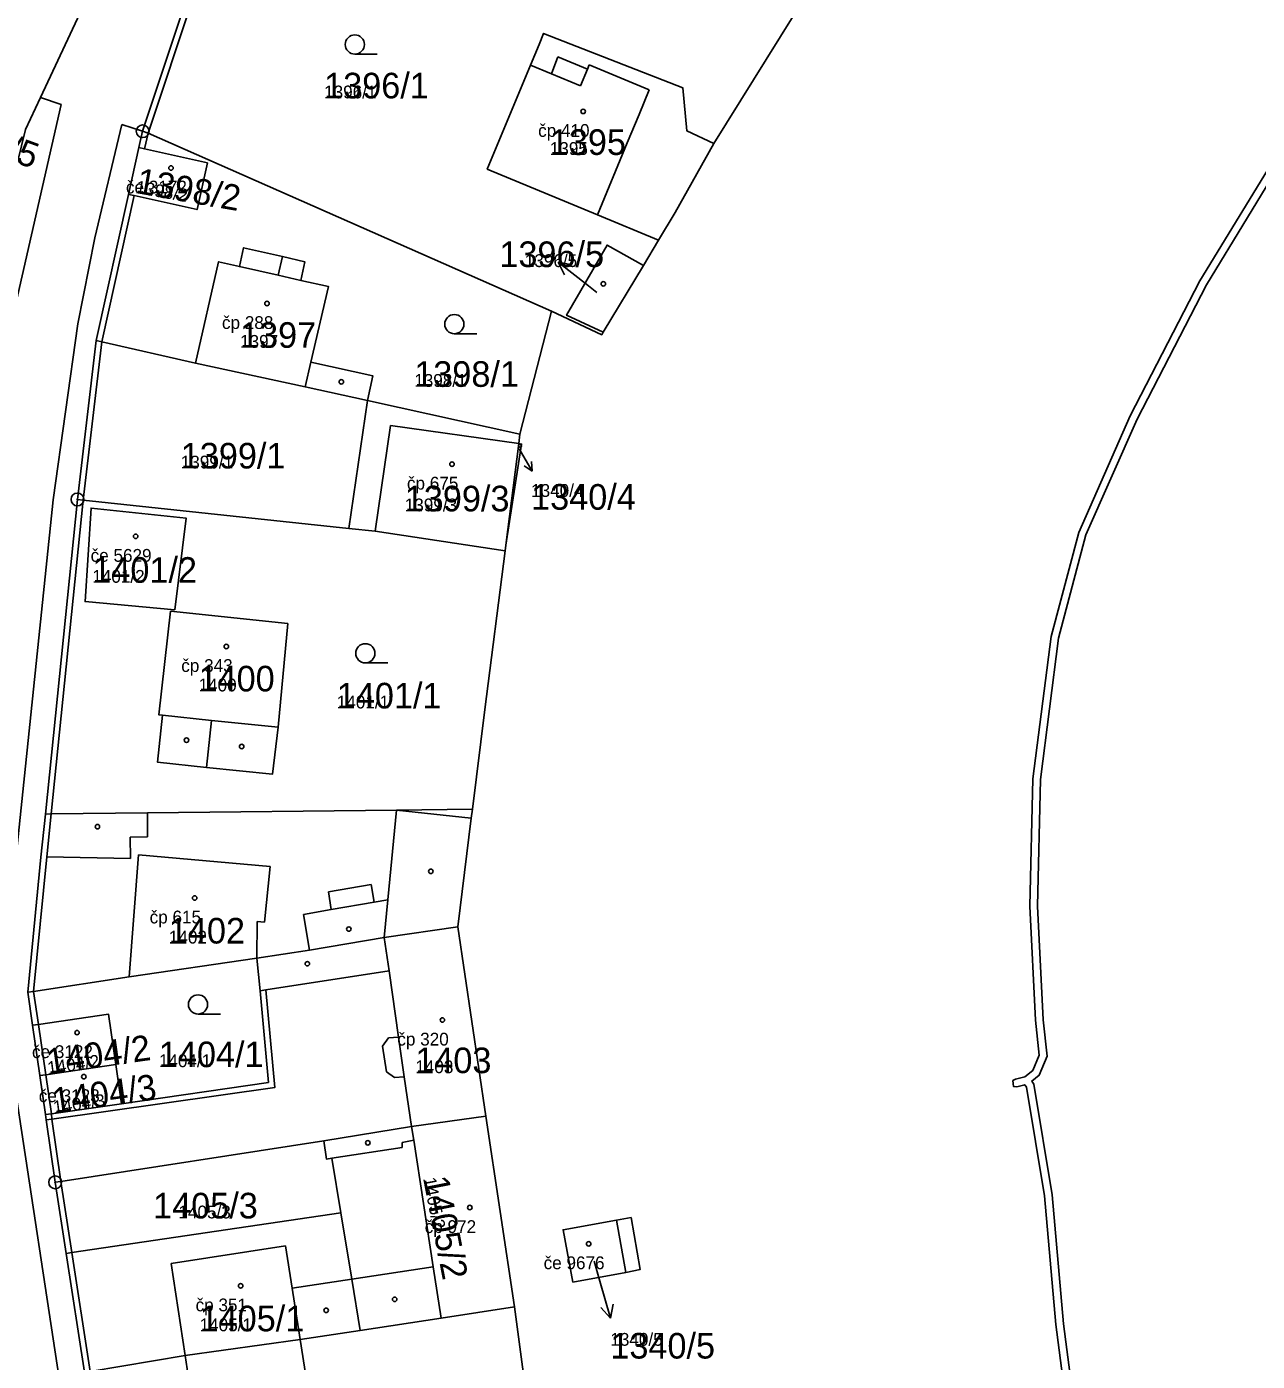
# Model space of a CAD drawing. Extents: x -763628 to -761565, y -976033 to -973833.
# Drawn here: x -762729.4 to -762633.3, y -975688.4 to -975584.1 of the extents above; entities that cross this region are included whole.
import ezdxf

# ---------------------------------------------------------------- set-up
doc = ezdxf.new("R2010")
doc.units = 0
for name, color, linetype in [('KN_cisla parcel 1000', 7, 'Continuous'), ('KN_cisla parcel 500', 7, 'Continuous'), ('KN_cisla parcel znacky', 7, 'Continuous'), ('KN_cisla popisna 500', 7, 'Continuous'), ('KN_hranice parcel', 7, 'Continuous'), ('KN_vecna bremena', 7, 'Continuous'), ('KN_vnitrni kresba parcel', 7, 'Continuous'), ('KN_znacky bodu BP', 7, 'Continuous'), ('KN_znacky budov', 7, 'Continuous'), ('KN_znacky kultur', 7, 'Continuous')]:
    doc.layers.add(name, color=color, linetype=linetype)

msp = doc.modelspace()

# ---------------------------------------------------------------- linework, layer by layer
at = {"layer": 'KN_cisla parcel znacky'}
for p, q in [((-762685.53, -975604.32), (-762687.9, -975602.47)), ((-762687.9, -975602.47), (-762686.8, -975602.69)), ((-762687.9, -975602.47), (-762687.41, -975603.48)), ((-762684.87, -975604.84), (-762685.53, -975604.32)), ((-762690.94, -975617.07), (-762689.94, -975618.81)), ((-762689.94, -975618.81), (-762689.98, -975618.06)), ((-762689.94, -975618.81), (-762690.56, -975618.4)), ((-762685.09, -975680.53), (-762684.64, -975682.11)), ((-762684.64, -975682.11), (-762683.81, -975684.99)), ((-762683.81, -975684.99), (-762683.61, -975683.89)), ((-762683.81, -975684.99), (-762684.57, -975684.17))]:
    msp.add_line(p, q, dxfattribs=at)
at = {"layer": 'KN_hranice parcel'}
for p, q in [((-762669.55, -975583.25), (-762675.73, -975593.21)), ((-762720.36, -975592.25), (-762720.65, -975593.53)), ((-762720.65, -975593.53), (-762721.46, -975597.18)), ((-762721.46, -975597.18), (-762723.99, -975608.61)), ((-762680.05, -975600.75), (-762681.24, -975602.73)), ((-762681.24, -975602.73), (-762684.37, -975607.95)), ((-762690.88, -975615.91), (-762688.42, -975606.31)), ((-762723.99, -975608.61), (-762725.45, -975621.02)), ((-762704.24, -975623.28), (-762702.79, -975613.28)), ((-762702.79, -975613.28), (-762690.88, -975615.91)), ((-762690.88, -975615.91), (-762690.98, -975616.66)), ((-762690.98, -975616.66), (-762691.98, -975624.59)), ((-762725.45, -975621.02), (-762727.95, -975645.6)), ((-762691.98, -975624.59), (-762692.03, -975625.04)), ((-762693.55, -975669.22), (-762695.74, -975654.41)), ((-762729.33, -975659.53), (-762728.95, -975662.1)), ((-762728.95, -975662.1), (-762728.38, -975666.03)), ((-762728.38, -975666.03), (-762727.94, -975669.09)), ((-762727.94, -975669.09), (-762727.89, -975669.5)), ((-762691.31, -975684.12), (-762693.55, -975669.22)), ((-762727.89, -975669.5), (-762727.19, -975674.38)), ((-762726.33, -975679.93), (-762727.19, -975674.38)), ((-762726.33, -975679.93), (-762724.91, -975689.22)), ((-762708.06, -975686.66), (-762703.36, -975685.95)), ((-762717.04, -975687.91), (-762708.06, -975686.66))]:
    msp.add_line(p, q, dxfattribs=at)
for points in [[(-762732.6, -975605.9), (-762731.03, -975598.28), (-762729.5, -975592.1), (-762728.34, -975589.62), (-762719.64, -975571.02), (-762714.08, -975552.67), (-762709.55, -975545.05), (-762703.62, -975531.5)], [(-762712.75, -975571.37), (-762715.61, -975577.93), (-762720.36, -975592.25)], [(-762675.73, -975593.21), (-762677.84, -975592.22), (-762678.15, -975588.86), (-762689.04, -975584.61), (-762689.37, -975585.46), (-762690.05, -975587.08), (-762693.43, -975595.21), (-762684.83, -975598.79), (-762680.05, -975600.75)], [(-762720.36, -975592.25), (-762719.93, -975592.39), (-762688.42, -975606.31)], [(-762720.65, -975593.53), (-762720.21, -975593.63), (-762715.3, -975594.72), (-762716.11, -975598.37), (-762721.02, -975597.28), (-762721.46, -975597.18)], [(-762680.05, -975600.75), (-762678.75, -975598.59), (-762675.73, -975593.21)], [(-762702.79, -975613.28), (-762702.37, -975611.37), (-762707.23, -975610.28), (-762705.83, -975604.39), (-762708, -975603.9), (-762707.68, -975602.46), (-762709.43, -975602.04), (-762712.47, -975601.35), (-762712.8, -975602.82), (-762714.43, -975602.45), (-762716.24, -975610.37)], [(-762684.37, -975607.95), (-762687.24, -975606.63), (-762684.08, -975601.15), (-762681.24, -975602.73)], [(-762684.37, -975607.95), (-762684.49, -975608.15), (-762688.42, -975606.31)], [(-762723.99, -975608.61), (-762723.55, -975608.71), (-762716.24, -975610.37)], [(-762716.24, -975610.37), (-762707.65, -975612.21), (-762702.79, -975613.28)], [(-762691.98, -975624.59), (-762690.75, -975616.69), (-762690.98, -975616.66)], [(-762725.45, -975621.02), (-762725, -975621.07), (-762704.24, -975623.28)], [(-762717.85, -975629.64), (-762724.85, -975629), (-762724.38, -975621.7), (-762716.96, -975622.47), (-762717.85, -975629.64)], [(-762704.24, -975623.28), (-762702.19, -975623.5), (-762692.03, -975625.04)], [(-762692.03, -975625.04), (-762693.63, -975637.44), (-762694.6, -975645.23)], [(-762709.01, -975630.71), (-762718.18, -975629.76), (-762719.08, -975637.85), (-762718.8, -975637.88), (-762719.19, -975641.55), (-762715.37, -975641.96), (-762710.2, -975642.48), (-762709.78, -975638.82), (-762709.01, -975630.71)], [(-762727.95, -975645.6), (-762727.5, -975645.59), (-762719.99, -975645.51), (-762700.53, -975645.31), (-762694.6, -975645.23)], [(-762695.74, -975654.41), (-762694.69, -975645.92), (-762694.6, -975645.23)], [(-762727.95, -975645.6), (-762728.3, -975648.96), (-762729.33, -975659.53)], [(-762711.43, -975656.86), (-762707.31, -975656.23), (-762701.5, -975655.24), (-762695.74, -975654.41)], [(-762729.33, -975659.53), (-762728.88, -975659.46), (-762721.41, -975658.33), (-762711.43, -975656.86)], [(-762711.43, -975656.86), (-762711.18, -975659.41), (-762710.74, -975659.34), (-762710.02, -975666.96), (-762727.44, -975669.44), (-762727.89, -975669.5)], [(-762728.95, -975662.1), (-762728.5, -975662.04), (-762723.02, -975661.25), (-762722.45, -975665.17)], [(-762728.38, -975666.03), (-762727.93, -975665.97), (-762722.45, -975665.17)], [(-762722.45, -975665.17), (-762722.02, -975668.24), (-762727.49, -975669.03), (-762727.94, -975669.09)], [(-762706.2, -975671.14), (-762699.36, -975670.03), (-762693.55, -975669.22)], [(-762727.19, -975674.38), (-762726.75, -975674.31), (-762706.2, -975671.14)], [(-762706.2, -975671.14), (-762706, -975672.56), (-762705.58, -975672.5), (-762704.87, -975676.77)], [(-762704.87, -975676.77), (-762725.89, -975679.87), (-762726.33, -975679.93)], [(-762703.36, -975685.95), (-762704.02, -975681.94), (-762704.87, -975676.77)], [(-762682.6, -975681.43), (-762681.48, -975681.19), (-762682.2, -975677.14), (-762683.34, -975677.34), (-762687.51, -975678.08), (-762686.74, -975682.18), (-762682.6, -975681.43)], [(-762722.86, -975704.01), (-762722.42, -975703.94), (-762689.34, -975698.96), (-762691.31, -975684.12)], [(-762703.36, -975685.95), (-762697.03, -975684.99), (-762691.31, -975684.12)], [(-762717.04, -975687.91), (-762715.94, -975695.21), (-762712.01, -975694.61), (-762711.8, -975695.96), (-762709.59, -975695.62), (-762709.8, -975694.27), (-762706.93, -975693.83), (-762708.06, -975686.66)], [(-762724.91, -975689.22), (-762724.46, -975689.15), (-762717.04, -975687.91)]]:
    msp.add_lwpolyline(points, dxfattribs=at)
at = {"layer": 'KN_vecna bremena'}
for points in [[(-762631.34, -975593.42), (-762637.78, -975603.94), (-762643.2, -975614.49), (-762647.23, -975623.59), (-762649.39, -975631.74), (-762650.81, -975642.86), (-762651.05, -975652.8), (-762650.61, -975661.71), (-762650.31, -975664.44), (-762650.81, -975665.63), (-762651.45, -975666.14), (-762652.18, -975666.33), (-762652.37, -975666.43), (-762652.32, -975666.9), (-762652.07, -975666.93), (-762651.44, -975666.76), (-762651.31, -975666.95), (-762649.91, -975675.43), (-762649.01, -975685.5), (-762647.47, -975697.33)], [(-762646.87, -975697.25), (-762648.41, -975685.44), (-762649.31, -975675.35), (-762650.74, -975666.72), (-762650.9, -975666.47), (-762650.31, -975666.01), (-762649.69, -975664.52), (-762650.01, -975661.67), (-762650.45, -975652.8), (-762650.21, -975642.9), (-762648.8, -975631.86), (-762646.67, -975623.79), (-762642.66, -975614.75), (-762637.26, -975604.24), (-762630.84, -975593.74)]]:
    msp.add_lwpolyline(points, dxfattribs=at)
at = {"layer": 'KN_vnitrni kresba parcel'}
for p, q in [((-762719.93, -975592.39), (-762715.18, -975578.07)), ((-762687.91, -975586.43), (-762688.42, -975587.76)), ((-762685.61, -975587.39), (-762687.91, -975586.43)), ((-762690.05, -975587.08), (-762688.42, -975587.76)), ((-762688.42, -975587.76), (-762686.16, -975588.7)), ((-762686.16, -975588.7), (-762685.61, -975587.39)), ((-762685.48, -975587.07), (-762685.61, -975587.39)), ((-762680.79, -975589.01), (-762685.48, -975587.07)), ((-762726.73, -975590.15), (-762728.34, -975589.62)), ((-762681.58, -975590.94), (-762680.79, -975589.01)), ((-762726.73, -975590.15), (-762730.51, -975606.74)), ((-762682.5, -975593.15), (-762681.58, -975590.94)), ((-762721.98, -975591.72), (-762724.09, -975600.57)), ((-762720.36, -975592.25), (-762721.98, -975591.72)), ((-762720.21, -975593.63), (-762719.93, -975592.39)), ((-762684.83, -975598.79), (-762682.5, -975593.15)), ((-762723.55, -975608.71), (-762721.02, -975597.28)), ((-762724.09, -975600.57), (-762725.42, -975607.3)), ((-762709.76, -975603.5), (-762709.43, -975602.04)), ((-762712.8, -975602.82), (-762709.76, -975603.5)), ((-762709.76, -975603.5), (-762708, -975603.9)), ((-762725.42, -975607.3), (-762727.34, -975621.05)), ((-762723.55, -975608.71), (-762725, -975621.07)), ((-762707.65, -975612.21), (-762707.23, -975610.28)), ((-762702.19, -975623.5), (-762700.99, -975615.23)), ((-762700.99, -975615.23), (-762690.98, -975616.66)), ((-762727.34, -975621.05), (-762730.83, -975654.64)), ((-762727.5, -975645.59), (-762725, -975621.07)), ((-762718.8, -975637.88), (-762714.97, -975638.29)), ((-762714.97, -975638.29), (-762715.37, -975641.96)), ((-762714.97, -975638.29), (-762709.78, -975638.82)), ((-762700.53, -975645.31), (-762701.21, -975652.3)), ((-762700.53, -975645.31), (-762694.69, -975645.92)), ((-762727.5, -975645.59), (-762727.85, -975648.95)), ((-762719.99, -975645.51), (-762719.97, -975647.38)), ((-762719.97, -975647.38), (-762721.32, -975647.4)), ((-762721.32, -975647.4), (-762721.3, -975649.07)), ((-762727.85, -975648.95), (-762728.88, -975659.46)), ((-762721.3, -975649.07), (-762727.85, -975648.95)), ((-762720.69, -975648.8), (-762721.41, -975658.33)), ((-762710.39, -975649.69), (-762720.69, -975648.8)), ((-762710.39, -975649.69), (-762710.84, -975654.04)), ((-762702.51, -975651.11), (-762705.85, -975651.67)), ((-762702.26, -975652.49), (-762702.51, -975651.11)), ((-762705.85, -975651.67), (-762705.62, -975653.05)), ((-762702.26, -975652.49), (-762705.62, -975653.05)), ((-762701.21, -975652.3), (-762702.26, -975652.49)), ((-762701.21, -975652.3), (-762701.5, -975655.24)), ((-762705.62, -975653.05), (-762707.8, -975653.46)), ((-762707.8, -975653.46), (-762707.31, -975656.23)), ((-762711.42, -975653.99), (-762711.43, -975656.86)), ((-762710.84, -975654.04), (-762711.42, -975653.99)), ((-762701.5, -975655.24), (-762701.11, -975657.86)), ((-762701.11, -975657.86), (-762710.74, -975659.34)), ((-762701.11, -975657.86), (-762700.37, -975663.03)), ((-762728.88, -975659.46), (-762728.5, -975662.04)), ((-762710.53, -975666.58), (-762711.18, -975659.41)), ((-762728.5, -975662.04), (-762727.93, -975665.97)), ((-762700.37, -975663.03), (-762701.15, -975663.1)), ((-762700.37, -975663.03), (-762699.92, -975666.13)), ((-762701.15, -975663.1), (-762701.62, -975663.74)), ((-762701.62, -975663.74), (-762701.31, -975665.74)), ((-762727.93, -975665.97), (-762727.49, -975669.03)), ((-762701.31, -975665.74), (-762700.69, -975666.2)), ((-762700.69, -975666.2), (-762699.92, -975666.13)), ((-762699.92, -975666.13), (-762699.36, -975670.03)), ((-762722.02, -975668.24), (-762710.53, -975666.58)), ((-762722.28, -975720.1), (-762730.28, -975667.23)), ((-762727.49, -975669.03), (-762727.44, -975669.44)), ((-762727.44, -975669.44), (-762726.75, -975674.31)), ((-762699.16, -975671.09), (-762699.36, -975670.03)), ((-762699.16, -975671.09), (-762700.09, -975671.27)), ((-762700.09, -975671.27), (-762700.07, -975671.67)), ((-762697.65, -975680.97), (-762699.16, -975671.09)), ((-762705.58, -975672.5), (-762700.07, -975671.67)), ((-762726.75, -975674.31), (-762725.89, -975679.87)), ((-762683.34, -975677.34), (-762682.6, -975681.43)), ((-762709.2, -975679.35), (-762718.13, -975680.72)), ((-762708.68, -975682.66), (-762709.2, -975679.35)), ((-762725.89, -975679.87), (-762724.46, -975689.15)), ((-762717.04, -975687.91), (-762718.13, -975680.72)), ((-762704.02, -975681.94), (-762697.65, -975680.97)), ((-762697.03, -975684.99), (-762697.65, -975680.97)), ((-762708.68, -975682.66), (-762704.02, -975681.94)), ((-762708.06, -975686.66), (-762708.68, -975682.66))]:
    msp.add_line(p, q, dxfattribs=at)
at = {"layer": 'KN_znacky bodu BP'}
for centre, radius in [((-762720.36, -975592.25), 0.5), ((-762720.36, -975592.25), 0.0303), ((-762725.45, -975621.02), 0.5), ((-762725.45, -975621.02), 0.0303), ((-762727.19, -975674.38), 0.5), ((-762727.19, -975674.38), 0.0303)]:
    msp.add_circle(centre, radius, dxfattribs=at)
at = {"layer": 'KN_znacky budov'}
for centre, radius in [((-762685.94, -975590.7), 0.175), ((-762718.14, -975595.12), 0.175), ((-762684.37, -975604.17), 0.175), ((-762710.64, -975605.71), 0.175), ((-762704.84, -975611.83), 0.175), ((-762690.88, -975616.83), 0.117), ((-762696.19, -975618.26), 0.175), ((-762720.9, -975623.9), 0.175), ((-762713.82, -975632.51), 0.175), ((-762716.93, -975639.83), 0.175), ((-762712.62, -975640.33), 0.175), ((-762723.89, -975646.59), 0.175), ((-762697.84, -975650.08), 0.175), ((-762716.29, -975652.16), 0.175), ((-762704.25, -975654.59), 0.175), ((-762707.49, -975657.3), 0.175), ((-762696.94, -975661.7), 0.175), ((-762725.48, -975662.68), 0.175), ((-762724.95, -975666.12), 0.175), ((-762702.77, -975671.29), 0.175), ((-762694.8, -975676.35), 0.175), ((-762685.51, -975679.18), 0.175), ((-762712.7, -975682.47), 0.175), ((-762700.67, -975683.52), 0.175), ((-762706.02, -975684.38), 0.175)]:
    msp.add_circle(centre, radius, dxfattribs=at)
at = {"layer": 'KN_znacky kultur'}
for p, q in [((-762703.78, -975586.22), (-762702.03, -975586.22)), ((-762696.01, -975608.07), (-762694.26, -975608.07)), ((-762702.96, -975633.79), (-762701.21, -975633.79)), ((-762716.03, -975661.23), (-762714.28, -975661.23))]:
    msp.add_line(p, q, dxfattribs=at)
for centre in [(-762703.78, -975585.47), (-762696.01, -975607.32), (-762702.96, -975633.04), (-762716.03, -975660.48)]:
    msp.add_circle(centre, 0.75, dxfattribs=at)

# ---------------------------------------------------------------- texts
at = {"layer": 'KN_cisla parcel 1000'}
for s, p in [('1396/1', (-762706.18, -975589.68)), ('1395', (-762688.55, -975594.1)), ('1396/5', (-762692.49, -975602.86)), ('1397', (-762712.75, -975609.17)), ('1398/1', (-762699.14, -975612.22)), ('1399/1', (-762717.38, -975618.6)), ('1399/3', (-762699.88, -975621.95)), ('1340/4', (-762690.01, -975621.82)), ('1401/2', (-762724.29, -975627.53)), ('1400', (-762715.99, -975636.02)), ('1401/1', (-762705.19, -975637.35)), ('1402', (-762718.31, -975655.72)), ('1404/1', (-762719.09, -975665.38)), ('1403', (-762699.06, -975665.85)), ('1405/3', (-762719.54, -975677.2)), ('1405/1', (-762715.91, -975686.02)), ('1340/5', (-762683.82, -975688.15))]:
    msp.add_text(s, height=2, dxfattribs=at).set_placement(p)
for s, rotation, p in [('1498/5', 340, (-762736.63, -975592.4)), ('1398/2', 350, (-762720.96, -975597.07)), ('1404/2', 8, (-762727.73, -975665.95)), ('1404/3', 8, (-762727.28, -975669.02)), ('1405/2', 281, (-762698.45, -975674.08))]:
    msp.add_text(s, height=2, rotation=rotation, dxfattribs=at).set_placement(p)
at = {"layer": 'KN_cisla parcel 500'}
for s, p in [('1396/1', (-762706.18, -975589.68)), ('1395', (-762688.55, -975594.1)), ('1396/5', (-762690.5, -975602.86)), ('1397', (-762712.75, -975609.17)), ('1398/1', (-762699.14, -975612.22)), ('1399/1', (-762717.38, -975618.6)), ('1340/4', (-762690.01, -975620.82)), ('1399/3', (-762699.88, -975621.95)), ('1401/2', (-762724.29, -975627.53)), ('1400', (-762715.99, -975636.02)), ('1401/1', (-762705.19, -975637.35)), ('1402', (-762718.31, -975655.72)), ('1404/1', (-762719.09, -975665.38)), ('1403', (-762699.06, -975665.85)), ('1405/3', (-762717.56, -975677.2)), ('1405/1', (-762715.91, -975686.02)), ('1340/5', (-762683.82, -975687.15))]:
    msp.add_text(s, height=1, dxfattribs=at).set_placement(p)
for s, rotation, p in [('1398/2', 350, (-762720.96, -975597.07)), ('1404/2', 8, (-762727.73, -975665.95)), ('1404/3', 8, (-762727.28, -975669.02)), ('1405/2', 281, (-762698.45, -975674.08))]:
    msp.add_text(s, height=1, rotation=rotation, dxfattribs=at).set_placement(p)
at = {"layer": 'KN_cisla popisna 500'}
for s, p in [('čp 410', (-762689.46, -975592.69)), ('če 3172', (-762721.66, -975597.11)), ('čp 288', (-762714.16, -975607.7)), ('čp 675', (-762699.71, -975620.25)), ('če 5629', (-762724.42, -975625.89)), ('čp 343', (-762717.34, -975634.5)), ('čp 615', (-762719.81, -975654.15)), ('čp 320', (-762700.46, -975663.69)), ('če 3122', (-762729, -975664.67)), ('če 3123', (-762728.47, -975668.11)), ('čp 972', (-762698.32, -975678.34)), ('če 9676', (-762689.03, -975681.17)), ('čp 351', (-762716.22, -975684.46))]:
    msp.add_text(s, height=1, dxfattribs=at).set_placement(p)

doc.saveas('drawing.dxf')
